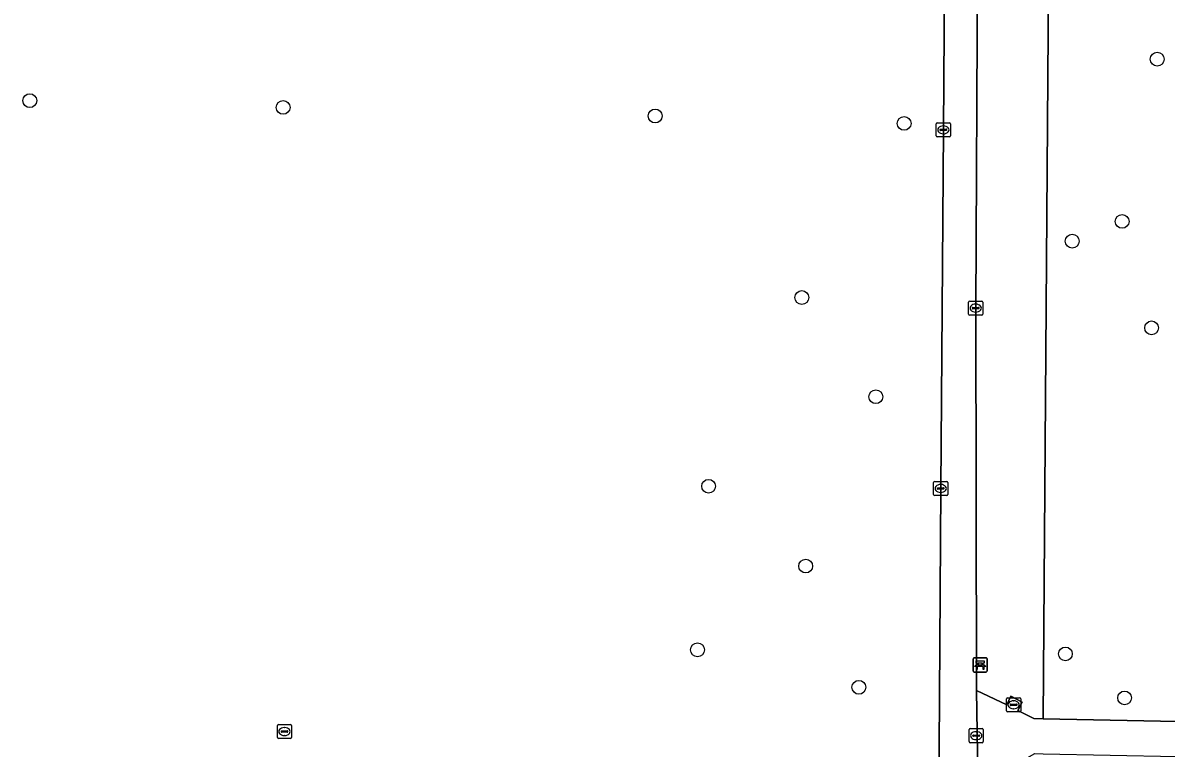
# Model space of a CAD drawing. Extents: x 160732 to 162107, y 387428 to 388479.
# Drawn here: x 160919.2 to 161000.1, y 387860.3 to 387911.6 of the extents above; entities that cross this region are included whole.
import ezdxf

# ---------------------------------------------------------------- set-up
doc = ezdxf.new("R2010")
doc.units = 0
for name, color, linetype in [('IMGEO_Bank', 7, 'Continuous'), ('IMGEO_Boom', 7, 'Continuous'), ('IMGEO_Groenvoorziening', 7, 'Continuous'), ('IMGEO_Kolk', 7, 'Continuous'), ('IMGEO_Loofbos', 7, 'Continuous'), ('IMGEO_Rioolput', 7, 'Continuous'), ('IMGEO_Voetpad_gesloten', 7, 'Continuous')]:
    doc.layers.add(name, color=color, linetype=linetype)

msp = doc.modelspace()

# ---------------------------------------------------------------- linework, layer by layer
at = {"layer": 'IMGEO_Bank'}
for p, q in [((160986.443, 387865.789), (160986.443, 387866.63)), ((160986.443, 387866.63), (160986.443, 387865.789)), ((160986.518, 387866.714), (160987.359, 387866.714)), ((160987.359, 387866.714), (160986.518, 387866.714)), ((160987.443, 387866.639), (160987.443, 387865.798)), ((160987.443, 387865.798), (160987.443, 387866.639)), ((160987.14, 387866.112), (160986.747, 387866.112)), ((160986.752, 387866.22), (160986.752, 387866.326)), ((160986.796, 387866.326), (160986.796, 387866.22)), ((160987.084, 387866.332), (160986.802, 387866.332)), ((160986.802, 387866.214), (160987.084, 387866.214)), ((160987.09, 387866.22), (160987.09, 387866.326)), ((160987.134, 387866.326), (160987.134, 387866.22)), ((160987.368, 387865.714), (160986.527, 387865.714)), ((160986.527, 387865.714), (160987.368, 387865.714))]:
    msp.add_line(p, q, dxfattribs=at)
for points in [[(160986.69, 387866.112), (160986.548, 387866.112), (160986.66, 387866.214), (160986.746, 387866.214)], [(160986.746, 387866.332), (160986.66, 387866.332), (160986.66, 387866.493), (160987.223, 387866.493), (160987.223, 387866.332), (160987.14, 387866.332)], [(160986.74, 387866.105), (160986.74, 387865.898), (160986.697, 387865.898), (160986.697, 387866.105)], [(160987.14, 387866.214), (160987.223, 387866.214), (160987.335, 387866.112), (160987.196, 387866.112)], [(160987.19, 387866.105), (160987.19, 387865.898), (160987.146, 387865.898), (160987.146, 387866.105)]]:
    msp.add_lwpolyline(points, dxfattribs=at)
for centre, radius, start, end in [((160986.521, 387866.636), 0.0779, 92.4484, 184.28452), ((160986.521, 387866.636), 0.0779, 92.4484, 184.28452), ((160987.365, 387866.636), 0.0779, 2.4484, 94.28452), ((160987.365, 387866.636), 0.0779, 2.4484, 94.28452), ((160986.521, 387865.792), 0.0779, 182.4484, 274.28452), ((160986.521, 387865.792), 0.0779, 182.4484, 274.28452), ((160986.69, 387866.105), 0.00671, 2.89567, 87.10433), ((160986.747, 387866.105), 0.00671, 92.89567, 177.10433), ((160986.745, 387866.325), 0.00671, 2.89567, 87.10433), ((160986.745, 387866.221), 0.00671, 272.89567, 357.10433), ((160986.802, 387866.325), 0.00671, 92.89567, 177.10433), ((160986.802, 387866.221), 0.00671, 182.89567, 267.10433), ((160987.084, 387866.325), 0.00671, 2.89567, 87.10433), ((160987.084, 387866.221), 0.00671, 272.89567, 357.10433), ((160987.141, 387866.325), 0.00671, 92.89567, 177.10433), ((160987.141, 387866.221), 0.00671, 182.89567, 267.10433), ((160987.139, 387866.105), 0.00671, 2.89567, 87.10433), ((160987.196, 387866.105), 0.00671, 92.89567, 177.10433), ((160987.365, 387865.792), 0.0779, 272.4484, 4.28452), ((160987.365, 387865.792), 0.0779, 272.4484, 4.28452)]:
    msp.add_arc(centre, radius, start, end, dxfattribs=at)
at = {"layer": 'IMGEO_Boom'}
for centre in [(160999.472, 387909.052), (160919.676, 387906.12), (160937.606, 387905.644), (160963.937, 387905.035), (160981.557, 387904.512), (160996.987, 387897.579), (160993.457, 387896.181), (160974.318, 387892.193), (160999.075, 387890.049), (160979.556, 387885.182), (160967.721, 387878.848), (160974.592, 387873.206), (160966.932, 387867.284), (160992.974, 387866.992), (160978.358, 387864.632), (160997.164, 387863.881)]:
    msp.add_circle(centre, 0.489, dxfattribs=at)
at = {"layer": 'IMGEO_Groenvoorziening'}
for points in [[(160987.213, 387950.635), (160987.142, 387946.868), (160987.068, 387940.403), (160986.747, 387915.651), (160986.624, 387891.449), (160986.678, 387864.414), (160988.818, 387863.397), (160989.119, 387863.994), (160989.91, 387863.582), (160989.618, 387862.984), (160990.729, 387862.416), (160991.399, 387862.403), (160992.068, 387953.089), (160990.719, 387953.297), (160989.581, 387953.371), (160989.583, 387953.081)], [(160984.336, 387904.055), (160984.511, 387928.44), (160984.473, 387947.095), (160984.291, 387952.215), (160984.248, 387952.84)], [(160977.202, 387838.402), (160983.852, 387837.353), (160983.974, 387849.346), (160984.151, 387878.694), (160984.336, 387904.055)]]:
    msp.add_lwpolyline(points, dxfattribs=at)
at = {"layer": 'IMGEO_Kolk'}
for p, q in [((160983.834, 387903.629), (160983.834, 387904.481)), ((160983.909, 387904.555), (160984.761, 387904.555)), ((160984.093, 387904.049), (160984.093, 387904.061)), ((160984.531, 387904.012), (160984.133, 387904.012)), ((160984.136, 387904.098), (160984.534, 387904.098)), ((160984.345, 387903.775), (160984.32, 387903.775)), ((160984.322, 387904.335), (160984.347, 387904.335)), ((160984.577, 387904.061), (160984.577, 387904.049)), ((160984.835, 387904.481), (160984.835, 387903.629)), ((160984.761, 387903.555), (160983.909, 387903.555)), ((160986.125, 387891.023), (160986.125, 387891.875)), ((160986.2, 387891.949), (160987.052, 387891.949)), ((160986.613, 387891.729), (160986.638, 387891.729)), ((160987.126, 387891.875), (160987.126, 387891.023)), ((160987.052, 387890.949), (160986.2, 387890.949)), ((160986.384, 387891.443), (160986.384, 387891.455)), ((160986.822, 387891.406), (160986.424, 387891.406)), ((160986.427, 387891.492), (160986.825, 387891.492)), ((160986.636, 387891.169), (160986.611, 387891.169)), ((160986.868, 387891.455), (160986.868, 387891.443)), ((160983.648, 387878.267), (160983.648, 387879.119)), ((160983.723, 387879.193), (160984.575, 387879.193)), ((160983.907, 387878.687), (160983.907, 387878.699)), ((160983.95, 387878.736), (160984.348, 387878.736)), ((160984.136, 387878.973), (160984.161, 387878.973)), ((160984.391, 387878.699), (160984.391, 387878.687)), ((160984.649, 387879.119), (160984.649, 387878.267)), ((160984.575, 387878.193), (160983.723, 387878.193)), ((160984.345, 387878.65), (160983.947, 387878.65)), ((160984.159, 387878.413), (160984.134, 387878.413)), ((160988.809, 387862.97), (160988.809, 387863.822)), ((160988.884, 387863.896), (160989.736, 387863.896)), ((160989.068, 387863.39), (160989.068, 387863.402)), ((160989.506, 387863.353), (160989.108, 387863.353)), ((160989.111, 387863.439), (160989.509, 387863.439)), ((160989.297, 387863.676), (160989.322, 387863.676)), ((160989.552, 387863.402), (160989.552, 387863.39)), ((160989.81, 387863.822), (160989.81, 387862.97)), ((160989.736, 387862.896), (160988.884, 387862.896)), ((160989.32, 387863.116), (160989.295, 387863.116))]:
    msp.add_line(p, q, dxfattribs=at)
for points in [[(160983.834, 387903.629), (160983.834, 387904.481)], [(160983.909, 387904.555), (160984.761, 387904.555)], [(160984.835, 387904.481), (160984.835, 387903.629)], [(160984.761, 387903.555), (160983.909, 387903.555)], [(160986.125, 387891.023), (160986.125, 387891.875)], [(160986.2, 387891.949), (160987.052, 387891.949)], [(160987.126, 387891.875), (160987.126, 387891.023)], [(160987.052, 387890.949), (160986.2, 387890.949)], [(160983.648, 387878.267), (160983.648, 387879.119)], [(160983.723, 387879.193), (160984.575, 387879.193)], [(160984.649, 387879.119), (160984.649, 387878.267)], [(160984.575, 387878.193), (160983.723, 387878.193)], [(160988.809, 387862.97), (160988.809, 387863.822)], [(160988.884, 387863.896), (160989.736, 387863.896)], [(160989.81, 387863.822), (160989.81, 387862.97)], [(160989.736, 387862.896), (160988.884, 387862.896)]]:
    msp.add_lwpolyline(points, dxfattribs=at)
for centre, radius, start, end in [((160983.911, 387904.479), 0.0765, 91.55205, 178.44795), ((160983.911, 387904.479), 0.0765, 91.55205, 178.44795), ((160984.133, 387904.058), 0.0403, 85.87752, 175.75265), ((160984.13, 387904.048), 0.0366, 178.93798, 274.71019), ((160984.534, 387904.055), 0.043, 264.86636, 352.45326), ((160984.538, 387904.06), 0.0386, 1.73085, 96.63898), ((160984.759, 387904.479), 0.0765, 1.55205, 88.44795), ((160984.759, 387904.479), 0.0765, 1.55205, 88.44795), ((160983.911, 387903.631), 0.0765, 181.55205, 268.44795), ((160983.911, 387903.631), 0.0765, 181.55205, 268.44795), ((160984.759, 387903.631), 0.0765, 271.55205, 358.44795), ((160984.759, 387903.631), 0.0765, 271.55205, 358.44795), ((160986.202, 387891.873), 0.0765, 91.55205, 178.44795), ((160986.202, 387891.873), 0.0765, 91.55205, 178.44795), ((160987.05, 387891.873), 0.0765, 1.55205, 88.44795), ((160987.05, 387891.873), 0.0765, 1.55205, 88.44795), ((160986.202, 387891.025), 0.0765, 181.55205, 268.44795), ((160986.202, 387891.025), 0.0765, 181.55205, 268.44795), ((160986.424, 387891.452), 0.0403, 85.87752, 175.75265), ((160986.421, 387891.442), 0.0366, 178.93798, 274.71019), ((160986.825, 387891.449), 0.043, 264.86636, 352.45326), ((160986.829, 387891.454), 0.0386, 1.73085, 96.63898), ((160987.05, 387891.025), 0.0765, 271.55205, 358.44795), ((160987.05, 387891.025), 0.0765, 271.55205, 358.44795), ((160983.725, 387879.117), 0.0765, 91.55205, 178.44795), ((160983.725, 387879.117), 0.0765, 91.55205, 178.44795), ((160983.947, 387878.696), 0.0403, 85.87752, 175.75265), ((160983.944, 387878.686), 0.0366, 178.93798, 274.71019), ((160984.348, 387878.693), 0.043, 264.86636, 352.45326), ((160984.352, 387878.698), 0.0386, 1.73085, 96.63898), ((160984.573, 387879.117), 0.0765, 1.55205, 88.44795), ((160984.573, 387879.117), 0.0765, 1.55205, 88.44795), ((160983.725, 387878.269), 0.0765, 181.55205, 268.44795), ((160983.725, 387878.269), 0.0765, 181.55205, 268.44795), ((160984.573, 387878.269), 0.0765, 271.55205, 358.44795), ((160984.573, 387878.269), 0.0765, 271.55205, 358.44795), ((160988.886, 387863.82), 0.0765, 91.55205, 178.44795), ((160988.886, 387863.82), 0.0765, 91.55205, 178.44795), ((160989.108, 387863.399), 0.0403, 85.87752, 175.75265), ((160989.105, 387863.389), 0.0366, 178.93798, 274.71019), ((160989.509, 387863.396), 0.043, 264.86636, 352.45326), ((160989.513, 387863.401), 0.0386, 1.73085, 96.63898), ((160989.734, 387863.82), 0.0765, 1.55205, 88.44795), ((160989.734, 387863.82), 0.0765, 1.55205, 88.44795), ((160988.886, 387862.972), 0.0765, 181.55205, 268.44795), ((160988.886, 387862.972), 0.0765, 181.55205, 268.44795), ((160989.734, 387862.972), 0.0765, 271.55205, 358.44795), ((160989.734, 387862.972), 0.0765, 271.55205, 358.44795)]:
    msp.add_arc(centre, radius, start, end, dxfattribs=at)
for centre, major_axis, ratio, start_param, end_param in [((160984.321, 387904.055), (-0.387, 0.002), 0.722429, 4.712389, 7.853982), ((160984.346, 387904.055), (-0.39, 0.002), 0.717154, 1.570796, 4.712389), ((160986.612, 387891.449), (-0.387, 0.002), 0.722429, 4.712389, 7.853982), ((160986.637, 387891.449), (-0.39, 0.002), 0.717154, 1.570796, 4.712389), ((160984.135, 387878.693), (-0.387, 0.002), 0.722429, 4.712389, 7.853982), ((160984.16, 387878.693), (-0.39, 0.002), 0.717154, 1.570796, 4.712389), ((160989.296, 387863.396), (-0.387, 0.002), 0.722429, 4.712389, 7.853982), ((160989.321, 387863.396), (-0.39, 0.002), 0.717154, 1.570796, 4.712389)]:
    msp.add_ellipse(centre, major_axis=major_axis, ratio=ratio, start_param=start_param, end_param=end_param, dxfattribs=at)
at = {"layer": 'IMGEO_Loofbos'}
msp.add_lwpolyline([(161004.178, 387951.225), (161000, 387951.868), (160992.068, 387953.089), (160991.399, 387862.403), (161012.783, 387861.967)], dxfattribs=at)
at = {"layer": 'IMGEO_Rioolput'}
for p, q in [((160937.2, 387861.078), (160937.2, 387861.93)), ((160937.275, 387862.004), (160938.127, 387862.004)), ((160937.688, 387861.784), (160937.713, 387861.784)), ((160938.201, 387861.93), (160938.201, 387861.078)), ((160986.236, 387861.714), (160987.088, 387861.714)), ((160938.127, 387861.004), (160937.275, 387861.004)), ((160937.459, 387861.498), (160937.459, 387861.51)), ((160937.897, 387861.461), (160937.499, 387861.461)), ((160937.502, 387861.547), (160937.9, 387861.547)), ((160937.711, 387861.224), (160937.686, 387861.224)), ((160937.943, 387861.51), (160937.943, 387861.498)), ((160986.161, 387860.788), (160986.161, 387861.64)), ((160986.42, 387861.208), (160986.42, 387861.22)), ((160986.858, 387861.171), (160986.46, 387861.171)), ((160986.463, 387861.257), (160986.861, 387861.257)), ((160986.672, 387860.934), (160986.647, 387860.934)), ((160986.649, 387861.494), (160986.674, 387861.494)), ((160986.904, 387861.22), (160986.904, 387861.208)), ((160987.162, 387861.64), (160987.162, 387860.788)), ((160987.088, 387860.714), (160986.236, 387860.714))]:
    msp.add_line(p, q, dxfattribs=at)
for points in [[(160937.2, 387861.078), (160937.2, 387861.93)], [(160937.275, 387862.004), (160938.127, 387862.004)], [(160938.201, 387861.93), (160938.201, 387861.078)], [(160986.236, 387861.714), (160987.088, 387861.714)], [(160938.127, 387861.004), (160937.275, 387861.004)], [(160986.161, 387860.788), (160986.161, 387861.64)], [(160987.162, 387861.64), (160987.162, 387860.788)], [(160987.088, 387860.714), (160986.236, 387860.714)]]:
    msp.add_lwpolyline(points, dxfattribs=at)
for centre, radius, start, end in [((160937.277, 387861.928), 0.0765, 91.55205, 178.44795), ((160937.277, 387861.928), 0.0765, 91.55205, 178.44795), ((160938.125, 387861.928), 0.0765, 1.55205, 88.44795), ((160938.125, 387861.928), 0.0765, 1.55205, 88.44795), ((160986.238, 387861.638), 0.0765, 91.55205, 178.44795), ((160986.238, 387861.638), 0.0765, 91.55205, 178.44795), ((160987.086, 387861.638), 0.0765, 1.55205, 88.44795), ((160987.086, 387861.638), 0.0765, 1.55205, 88.44795), ((160937.277, 387861.08), 0.0765, 181.55205, 268.44795), ((160937.277, 387861.08), 0.0765, 181.55205, 268.44795), ((160937.499, 387861.507), 0.0403, 85.87752, 175.75265), ((160937.496, 387861.497), 0.0366, 178.93798, 274.71019), ((160937.9, 387861.504), 0.043, 264.86636, 352.45326), ((160937.904, 387861.509), 0.0386, 1.73085, 96.63898), ((160938.125, 387861.08), 0.0765, 271.55205, 358.44795), ((160938.125, 387861.08), 0.0765, 271.55205, 358.44795), ((160986.46, 387861.217), 0.0403, 85.87752, 175.75265), ((160986.457, 387861.207), 0.0366, 178.93798, 274.71019), ((160986.861, 387861.214), 0.043, 264.86636, 352.45326), ((160986.865, 387861.219), 0.0386, 1.73085, 96.63898), ((160986.238, 387860.79), 0.0765, 181.55205, 268.44795), ((160986.238, 387860.79), 0.0765, 181.55205, 268.44795), ((160987.086, 387860.79), 0.0765, 271.55205, 358.44795), ((160987.086, 387860.79), 0.0765, 271.55205, 358.44795)]:
    msp.add_arc(centre, radius, start, end, dxfattribs=at)
for centre, major_axis, ratio, start_param, end_param in [((160937.687, 387861.504), (-0.387, 0.002), 0.722429, 4.712389, 7.853982), ((160937.712, 387861.504), (-0.39, 0.002), 0.717154, 1.570796, 4.712389), ((160986.648, 387861.214), (-0.387, 0.002), 0.722429, 4.712389, 7.853982), ((160986.673, 387861.214), (-0.39, 0.002), 0.717154, 1.570796, 4.712389)]:
    msp.add_ellipse(centre, major_axis=major_axis, ratio=ratio, start_param=start_param, end_param=end_param, dxfattribs=at)
at = {"layer": 'IMGEO_Voetpad_gesloten'}
for points in [[(160984.248, 387952.84), (160984.291, 387952.215), (160984.473, 387947.095), (160984.511, 387928.44), (160984.336, 387904.055), (160984.151, 387878.694), (160983.974, 387849.346), (160983.852, 387837.353), (160983.725, 387824.871), (160983.573, 387818.659), (160983.146, 387801.159)], [(160986.292, 387837.445), (160986.439, 387849.288), (160986.809, 387857.047), (160986.678, 387864.414), (160986.624, 387891.449), (160986.747, 387915.651), (160987.068, 387940.403), (160987.142, 387946.868), (160987.213, 387950.635)], [(161012.783, 387861.967), (160991.399, 387862.403), (160990.729, 387862.416), (160989.618, 387862.984), (160989.91, 387863.582), (160989.119, 387863.994), (160988.818, 387863.397), (160986.678, 387864.414), (160986.809, 387857.047), (160987.132, 387856.939), (160987.489, 387857.58), (160987.29, 387857.942), (160990.809, 387859.95), (160991.39, 387859.938), (161000.895, 387859.742)]]:
    msp.add_lwpolyline(points, dxfattribs=at)

doc.saveas('drawing.dxf')
